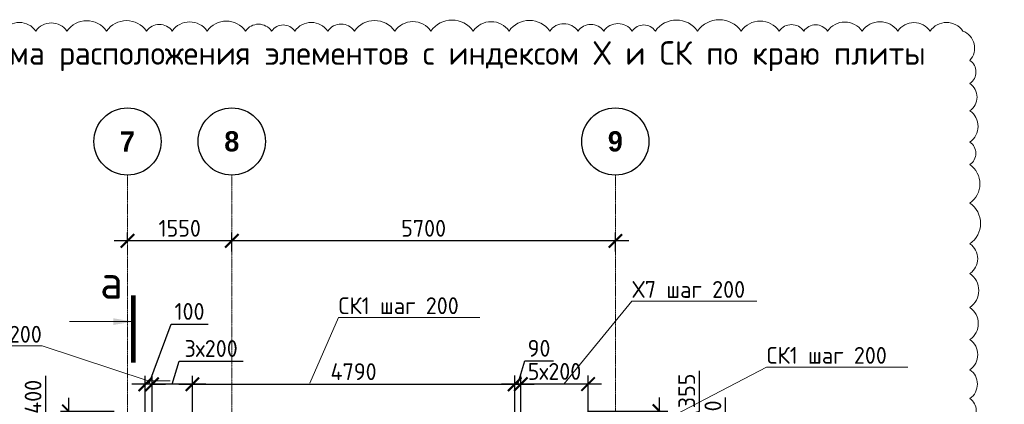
# Model space of a CAD drawing. Header units: millimetres. Extents: x -348641 to 659084, y -187953 to 16029.
# Tile 615 of 656: x -61755 to -47122, y -90271 to -84553. Entities that reach past the tile are written whole.
import ezdxf
from ezdxf import colors
from ezdxf.entities.mleader import LeaderData, LeaderLine
from ezdxf.math import Vec2, Vec3

# ---------------------------------------------------------------- set-up
doc = ezdxf.new("R2010")
doc.units = ezdxf.units.MM
doc.linetypes.add('______5', pattern=[1100, 800, -100, 100, -100])
doc.linetypes.add('осевая', pattern=[50.8, 31.75, -6.35, 6.35, -6.35])
for name, color, linetype, lineweight in [('_0.5', 94, 'Continuous', 50), ('Оси', 40, '______5', 18), ('подоснова', 151, 'Continuous', 5), ('Узлы', 7, 'Continuous', 0)]:
    doc.layers.add(name, color=color, linetype=linetype, lineweight=lineweight)
doc.styles.add('Century Gothic', font='GOTHIC.TTF')
doc.styles.add('GOST-2.304_Type-B', font='GOST_Common.ttf')
doc.dimstyles.new('СПДС', dxfattribs={"dimscale": 100, "dimtxt": 2.5, "dimasz": 2, "dimexe": 1.25, "dimexo": 0, "dimtad": 1, "dimdec": 0, "dimrnd": 5, "dimtxsty": 'GOST-2.304_Type-B', "dimblk": 'ARCHTICK', "dimcen": 2.5, "dimdle": 2, "dimclrd": 1, "dimclre": 1, "dimclrt": 1, "dimadec": 0, "dimazin": 2, "dimtfac": 0.75, "dimtdec": 0, "dimtmove": 1, "dimatfit": 3, "dimfxl": 1, "dimtfillclr": 256, "dimtolj": 1, "dimarcsym": 1})

# ---------------------------------------------------------------- blocks, each defined once
blk = doc.blocks.new('NSY101')
at = {"color": 0, "linetype": 'ByBlock', "lineweight": -2}
blk.add_circle((0, 0), 50, dxfattribs=at)
blk = doc.blocks.new('СЛОЖНЫЙ_ОБЪЕКТ_3')
at = {"layer": 'Оси', "color": 16, "linetype": 'Continuous', "lineweight": 25, "transparency": 33554687, "xscale": 9.999999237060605, "yscale": 9.999999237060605, "zscale": 9.999999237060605}
blk.add_blockref('NSY101', (24563, -989), dxfattribs=at)
at = {"layer": 'Оси', "color": 16, "linetype": 'Continuous', "lineweight": 25, "transparency": 33554687, "insert": (24563, -989), "char_height": 300, "width": 385, "attachment_point": 5, "style": 'Century Gothic'}
blk.add_mtext('\\A1;{\\fCentury Gothic|i0|b1;\\H300.000000;\\W1.000000;\\C16;7}\\P', dxfattribs=at)
blk = doc.blocks.new('СЛОЖНЫЙ_ОБЪЕКТ_4')
at = {"layer": 'Оси', "color": 16, "linetype": 'Continuous', "lineweight": 25, "transparency": 33554687, "xscale": 9.999999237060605, "yscale": 9.999999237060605, "zscale": 9.999999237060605}
blk.add_blockref('NSY101', (26113, -989), dxfattribs=at)
at = {"layer": 'Оси', "color": 16, "linetype": 'Continuous', "lineweight": 25, "transparency": 33554687, "insert": (26113, -989), "char_height": 300, "width": 385, "attachment_point": 5, "style": 'Century Gothic'}
blk.add_mtext('\\A1;{\\fCentury Gothic|i0|b1;\\H300.000000;\\W1.000000;\\C16;8}\\P', dxfattribs=at)
blk = doc.blocks.new('СЛОЖНЫЙ_ОБЪЕКТ_16')
at = {"layer": 'Оси', "color": 16, "linetype": 'Continuous', "lineweight": 25, "transparency": 33554687, "xscale": 9.999999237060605, "yscale": 9.999999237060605, "zscale": 9.999999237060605}
blk.add_blockref('NSY101', (31813, -989), dxfattribs=at)
at = {"layer": 'Оси', "color": 16, "linetype": 'Continuous', "lineweight": 25, "transparency": 33554687, "insert": (31813, -989), "char_height": 300, "width": 385, "attachment_point": 5, "style": 'Century Gothic'}
blk.add_mtext('\\A1;{\\fCentury Gothic|i0|b1;\\H300.000000;\\W1.000000;\\C16;9}\\P', dxfattribs=at)
blk = doc.blocks.new('_ArchTick')
at = {"color": 0, "linetype": 'ByBlock', "const_width": 0.15}
blk.add_lwpolyline([(-0.5, -0.5), (0.5, 0.5)], dxfattribs=at)
blk = doc.blocks.new('*D1371')
at = {"layer": '_0.5', "color": 1, "lineweight": -2, "transparency": 16777216}
for p, q in [((-58602, -87999), (-58602, -87716)), ((-52902, -87999), (-52902, -87716)), ((-52702, -87841), (-58802, -87841))]:
    blk.add_line(p, q, dxfattribs=at)
at = {"layer": 'DEFPOINTS', "color": 0, "lineweight": 0, "transparency": 16777216}
for p in [(-58602, -87841), (-58602, -87999), (-52902, -87999)]:
    blk.add_point(p, dxfattribs=at)
at = {"layer": '_0.5', "color": 1, "lineweight": -2, "transparency": 16777216, "xscale": 200, "yscale": 200, "zscale": 200, "rotation": 180}
blk.add_blockref('_ArchTick', (-58602, -87841), dxfattribs=at)
at = {"layer": '_0.5', "color": 1, "lineweight": -2, "transparency": 16777216, "xscale": 200, "yscale": 200, "zscale": 200}
blk.add_blockref('_ArchTick', (-52902, -87841), dxfattribs=at)
at = {"layer": '_0.5', "color": 1, "lineweight": 0, "transparency": 16777216, "insert": (-55752, -87654), "char_height": 250, "attachment_point": 5, "style": 'GOST-2.304_Type-B'}
blk.add_mtext('\\A1;5700', dxfattribs=at)
blk = doc.blocks.new('*D1372')
at = {"layer": '_0.5', "color": 1, "lineweight": -2, "transparency": 16777216}
for p, q in [((-60152, -87841), (-60152, -87716)), ((-58602, -87999), (-58602, -87716)), ((-58402, -87841), (-60352, -87841))]:
    blk.add_line(p, q, dxfattribs=at)
at = {"layer": 'DEFPOINTS', "color": 0, "lineweight": 0, "transparency": 16777216}
for p in [(-60152, -87841), (-60152, -87841), (-58602, -87999)]:
    blk.add_point(p, dxfattribs=at)
at = {"layer": '_0.5', "color": 1, "lineweight": -2, "transparency": 16777216, "xscale": 200, "yscale": 200, "zscale": 200, "rotation": 180}
blk.add_blockref('_ArchTick', (-60152, -87841), dxfattribs=at)
at = {"layer": '_0.5', "color": 1, "lineweight": -2, "transparency": 16777216, "xscale": 200, "yscale": 200, "zscale": 200}
blk.add_blockref('_ArchTick', (-58602, -87841), dxfattribs=at)
at = {"layer": '_0.5', "color": 1, "lineweight": 0, "transparency": 16777216, "insert": (-59377, -87654), "char_height": 250, "attachment_point": 5, "style": 'GOST-2.304_Type-B'}
blk.add_mtext('\\A1;1550', dxfattribs=at)
blk = doc.blocks.new('*D1428')
at = {"layer": '_0.5', "color": 1, "lineweight": -2, "transparency": 16777216}
for p, q in [((-61368, -90472), (-61368, -89847)), ((-61025, -90975), (-61025, -90176)), ((-60352, -90376), (-61150, -90376)), ((-61025, -90575), (-61368, -90472)), ((-60346, -90775), (-61150, -90775))]:
    blk.add_line(p, q, dxfattribs=at)
at = {"layer": 'DEFPOINTS', "color": 0, "lineweight": 0, "transparency": 16777216}
for p in [(-61025, -90376), (-60352, -90376), (-60346, -90775)]:
    blk.add_point(p, dxfattribs=at)
at = {"layer": '_0.5', "color": 1, "lineweight": -2, "transparency": 16777216, "xscale": 200, "yscale": 200, "zscale": 200}
for p, rotation in [((-61025, -90376), 90), ((-61025, -90775), 270)]:
    blk.add_blockref('_ArchTick', p, dxfattribs=dict(at, rotation=rotation))
at = {"layer": '_0.5', "color": 1, "lineweight": 0, "transparency": 16777216, "insert": (-61556, -90160), "char_height": 250, "attachment_point": 5, "rotation": 90, "style": 'GOST-2.304_Type-B'}
blk.add_mtext('\\A1;400', dxfattribs=at)
blk = doc.blocks.new('*D1433')
at = {"layer": '_0.5', "color": 1, "lineweight": -2, "transparency": 16777216}
for p, q in [((-51265, -90594), (-51265, -90169)), ((-52241, -90727), (-52241, -90527)), ((-52241, -90772), (-51265, -90594)), ((-53307, -90727), (-52116, -90727)), ((-53307, -90817), (-52116, -90817)), ((-52241, -90817), (-52241, -90727)), ((-52241, -90817), (-52241, -90727)), ((-52241, -90817), (-52241, -91017))]:
    blk.add_line(p, q, dxfattribs=at)
at = {"layer": 'DEFPOINTS', "color": 0, "lineweight": 0, "transparency": 16777216}
for p in [(-53307, -90727), (-53307, -90817), (-52241, -90727)]:
    blk.add_point(p, dxfattribs=at)
at = {"layer": '_0.5', "color": 1, "lineweight": -2, "transparency": 16777216, "xscale": 200, "yscale": 200, "zscale": 200}
for p, rotation in [((-52241, -90727), 270), ((-52241, -90817), 90)]:
    blk.add_blockref('_ArchTick', p, dxfattribs=dict(at, rotation=rotation))
at = {"layer": '_0.5', "color": 1, "lineweight": 0, "transparency": 16777216, "insert": (-51453, -90382), "char_height": 250, "attachment_point": 5, "rotation": 90, "style": 'GOST-2.304_Type-B'}
blk.add_mtext('\\A1;90', dxfattribs=at)
blk = doc.blocks.new('*D1376')
at = {"layer": '_0.5', "color": 1, "lineweight": -2, "transparency": 16777216}
for p, q in [((-54307, -90727), (-54307, -89845)), ((-53307, -90727), (-53307, -89845)), ((-53107, -89970), (-54507, -89970))]:
    blk.add_line(p, q, dxfattribs=at)
at = {"layer": 'DEFPOINTS', "color": 0, "lineweight": 0, "transparency": 16777216}
for p in [(-54307, -89970), (-54307, -90727), (-53307, -90727)]:
    blk.add_point(p, dxfattribs=at)
at = {"layer": '_0.5', "color": 1, "lineweight": -2, "transparency": 16777216, "xscale": 200, "yscale": 200, "zscale": 200, "rotation": 180}
blk.add_blockref('_ArchTick', (-54307, -89970), dxfattribs=at)
at = {"layer": '_0.5', "color": 1, "lineweight": -2, "transparency": 16777216, "xscale": 200, "yscale": 200, "zscale": 200}
blk.add_blockref('_ArchTick', (-53307, -89970), dxfattribs=at)
at = {"layer": '_0.5', "color": 1, "lineweight": 0, "transparency": 16777216, "insert": (-53807, -89782), "char_height": 250, "attachment_point": 5, "style": 'GOST-2.304_Type-B'}
blk.add_mtext('\\A1;5х200', dxfattribs=at)
blk = doc.blocks.new('*D1377')
at = {"layer": '_0.5', "color": 1, "lineweight": -2, "transparency": 16777216}
for p, q in [((-54352, -89970), (-54249, -89626)), ((-54249, -89626), (-53824, -89626)), ((-54397, -90727), (-54397, -89845)), ((-54307, -90727), (-54307, -89845)), ((-54397, -89970), (-54597, -89970)), ((-54307, -89970), (-54397, -89970)), ((-54307, -89970), (-54397, -89970)), ((-54307, -89970), (-54107, -89970))]:
    blk.add_line(p, q, dxfattribs=at)
at = {"layer": 'DEFPOINTS', "color": 0, "lineweight": 0, "transparency": 16777216}
for p in [(-54397, -89970), (-54397, -90727), (-54307, -90727)]:
    blk.add_point(p, dxfattribs=at)
at = {"layer": '_0.5', "color": 1, "lineweight": -2, "transparency": 16777216, "xscale": 200, "yscale": 200, "zscale": 200}
blk.add_blockref('_ArchTick', (-54397, -89970), dxfattribs=at)
at = {"layer": '_0.5', "color": 1, "lineweight": -2, "transparency": 16777216, "xscale": 200, "yscale": 200, "zscale": 200, "rotation": 180}
blk.add_blockref('_ArchTick', (-54307, -89970), dxfattribs=at)
at = {"layer": '_0.5', "color": 1, "lineweight": 0, "transparency": 16777216, "insert": (-54037, -89438), "char_height": 250, "attachment_point": 5, "style": 'GOST-2.304_Type-B'}
blk.add_mtext('\\A1;90', dxfattribs=at)
blk = doc.blocks.new('*D1378')
at = {"layer": '_0.5', "color": 1, "lineweight": -2, "transparency": 16777216}
for p, q in [((-59488, -89973), (-59385, -89629)), ((-59385, -89629), (-58435, -89629)), ((-58988, -89973), (-59988, -89973)), ((-59788, -90826), (-59788, -89848)), ((-59188, -90826), (-59188, -89848))]:
    blk.add_line(p, q, dxfattribs=at)
at = {"layer": 'DEFPOINTS', "color": 0, "lineweight": 0, "transparency": 16777216}
for p in [(-59788, -89973), (-59788, -90826), (-59188, -90826)]:
    blk.add_point(p, dxfattribs=at)
at = {"layer": '_0.5', "color": 1, "lineweight": -2, "transparency": 16777216, "xscale": 200, "yscale": 200, "zscale": 200, "rotation": 180}
blk.add_blockref('_ArchTick', (-59788, -89973), dxfattribs=at)
at = {"layer": '_0.5', "color": 1, "lineweight": -2, "transparency": 16777216, "xscale": 200, "yscale": 200, "zscale": 200}
blk.add_blockref('_ArchTick', (-59188, -89973), dxfattribs=at)
at = {"layer": '_0.5', "color": 1, "lineweight": 0, "transparency": 16777216, "insert": (-58910, -89441), "char_height": 250, "attachment_point": 5, "style": 'GOST-2.304_Type-B'}
blk.add_mtext('\\A1;3х200', dxfattribs=at)
blk = doc.blocks.new('*D1379')
at = {"layer": '_0.5', "color": 1, "lineweight": -2, "transparency": 16777216}
for p, q in [((-59838, -89973), (-59506, -89078)), ((-59506, -89078), (-58956, -89078)), ((-59888, -89973), (-60088, -89973)), ((-59888, -90826), (-59888, -89848)), ((-59788, -89973), (-59888, -89973)), ((-59788, -89973), (-59888, -89973)), ((-59788, -90826), (-59788, -89848)), ((-59788, -89973), (-59588, -89973))]:
    blk.add_line(p, q, dxfattribs=at)
at = {"layer": 'DEFPOINTS', "color": 0, "lineweight": 0, "transparency": 16777216}
for p in [(-59888, -89973), (-59888, -90826), (-59788, -90826)]:
    blk.add_point(p, dxfattribs=at)
at = {"layer": '_0.5', "color": 1, "lineweight": -2, "transparency": 16777216, "xscale": 200, "yscale": 200, "zscale": 200}
blk.add_blockref('_ArchTick', (-59888, -89973), dxfattribs=at)
at = {"layer": '_0.5', "color": 1, "lineweight": -2, "transparency": 16777216, "xscale": 200, "yscale": 200, "zscale": 200, "rotation": 180}
blk.add_blockref('_ArchTick', (-59788, -89973), dxfattribs=at)
at = {"layer": '_0.5', "color": 1, "lineweight": 0, "transparency": 16777216, "insert": (-59231, -88890), "char_height": 250, "attachment_point": 5, "style": 'GOST-2.304_Type-B'}
blk.add_mtext('\\A1;100', dxfattribs=at)
blk = doc.blocks.new('_None')
blk = doc.blocks.new('*D1370')
at = {"layer": '_0.5', "color": 1, "lineweight": -2, "transparency": 16777216}
for p, q in [((-51654, -90372), (-51654, -89772)), ((-52248, -90927), (-52248, -90172)), ((-53307, -90372), (-52123, -90372)), ((-52248, -90550), (-51654, -90372)), ((-53307, -90727), (-52123, -90727))]:
    blk.add_line(p, q, dxfattribs=at)
at = {"layer": 'DEFPOINTS', "color": 0, "lineweight": 0, "transparency": 16777216}
for p in [(-53307, -90372), (-52248, -90372), (-53307, -90727)]:
    blk.add_point(p, dxfattribs=at)
at = {"layer": '_0.5', "color": 1, "lineweight": -2, "transparency": 16777216, "xscale": 200, "yscale": 200, "zscale": 200}
for p, rotation in [((-52248, -90372), 90), ((-52248, -90727), 270)]:
    blk.add_blockref('_ArchTick', p, dxfattribs=dict(at, rotation=rotation))
at = {"layer": '_0.5', "color": 1, "lineweight": 0, "transparency": 16777216, "insert": (-51842, -90072), "char_height": 250, "attachment_point": 5, "rotation": 90, "style": 'GOST-2.304_Type-B'}
blk.add_mtext('\\A1;355', dxfattribs=at)
blk = doc.blocks.new('*D1386')
at = {"layer": '_0.5', "color": 1, "lineweight": -2, "transparency": 16777216}
for p, q in [((-59388, -89973), (-54198, -89973)), ((-59188, -90770), (-59188, -89848)), ((-54398, -90770), (-54398, -89848))]:
    blk.add_line(p, q, dxfattribs=at)
at = {"layer": 'DEFPOINTS', "color": 0, "lineweight": 0, "transparency": 16777216}
for p in [(-54398, -89973), (-59188, -90770), (-54398, -90770)]:
    blk.add_point(p, dxfattribs=at)
at = {"layer": '_0.5', "color": 1, "lineweight": -2, "transparency": 16777216, "xscale": 200, "yscale": 200, "zscale": 200, "rotation": 180}
blk.add_blockref('_ArchTick', (-59188, -89973), dxfattribs=at)
at = {"layer": '_0.5', "color": 1, "lineweight": -2, "transparency": 16777216, "xscale": 200, "yscale": 200, "zscale": 200}
blk.add_blockref('_ArchTick', (-54398, -89973), dxfattribs=at)
at = {"layer": '_0.5', "color": 1, "lineweight": 0, "transparency": 16777216, "insert": (-56793, -89785), "char_height": 250, "attachment_point": 5, "style": 'GOST-2.304_Type-B'}
blk.add_mtext('\\A1;4790', dxfattribs=at)

msp = doc.modelspace()

# ---------------------------------------------------------------- linework, layer by layer
at = {"layer": '_0.5', "color": 240, "lineweight": 0, "true_color": 0xed1f24}
msp.add_lwpolyline([(-47632.7, -90537.8, 0.5205671), (-47632.7, -90184.7, 0.5205671), (-47632.7, -89756.3, 0.5205671), (-47632.7, -89309.3, 0.5205671), (-47632.7, -88832.4, 0.5205671), (-47632.7, -88327.3, 0.5205671), (-47632.7, -87884.9, 0.5205671), (-47632.7, -87279.7, 0.5205671), (-47632.7, -86708.2, 0.5205671), (-47632.7, -86371.5, 0.5205671), (-47632.7, -85907.7, 0.5205671), (-47632.7, -85503, 0.5205671), (-47632.7, -85157.5, 0.5205671), (-47736.2, -84721.5, 0.5205671), (-48224.6, -84721.5, 0.5205671), (-48704.5, -84721.5, 0.5205671), (-49234.9, -84721.5, 0.5205671), (-49750.1, -84721.5, 0.5205671), (-50102.2, -84721.5, 0.5205671), (-50466.9, -84721.5, 0.5205671), (-51033.5, -84721.5, 0.5205671), (-51681, -84721.5, 0.5205671), (-52307.7, -84721.5, 0.5205671), (-52653.1, -84721.5, 0.5205671), (-53076.1, -84721.5, 0.5205671), (-53457.6, -84721.5, 0.5205671), (-53876.6, -84721.5, 0.5205671), (-54482.6, -84721.5, 0.5205671), (-55015.7, -84721.5, 0.5205671), (-55642.3, -84721.5, 0.5205671), (-56182, -84721.5, 0.5205671), (-56779.7, -84721.5, 0.5205671), (-57176.2, -84721.5, 0.5205671), (-57666.6, -84721.5, 0.5205671), (-58010.6, -84721.5, 0.5205671), (-58399.5, -84721.5, 0.5205671), (-58968.9, -84721.5, 0.5205671), (-59488.6, -84721.5, 0.5205671), (-59870.3, -84721.5, 0.5205671), (-60463.7, -84721.5, 0.5205671), (-61053.9, -84721.5, 0.5205671), (-61515.4, -84721.5, 0.5205671), (-62004.7, -84721.5, 0.5205671)], format="xyb", dxfattribs=at)
at = {"layer": 'Оси', "color": 16, "linetype": 'осевая', "lineweight": 0, "ltscale": 0.5, "transparency": 33554687}
for p, q in [((-60152.3, -86864), (-60152.3, -99591.8)), ((-58602.3, -86864), (-58602.3, -99591.8)), ((-52902.3, -86864), (-52902.3, -99591.8))]:
    msp.add_line(p, q, dxfattribs=at)
at = {"layer": 'Узлы', "color": 1, "linetype": 'Continuous', "lineweight": 0}
msp.add_line((-60064.6, -89041.4), (-61014.6, -89041.4), dxfattribs=at)
at = {"layer": 'Узлы', "color": 1, "linetype": 'Continuous', "lineweight": 0, "const_width": 70}
msp.add_lwpolyline([(-60064.6, -88652), (-60064.6, -89652)], dxfattribs=at)
at = {"layer": 'Узлы', "color": 1, "linetype": 'Continuous', "lineweight": 0}
msp.add_solid([(-60064.6, -89041.4), (-60365.1, -88991.2), (-60365.1, -89091.7)], dxfattribs=at)

# ---------------------------------------------------------------- block references
at = {"layer": 'Оси', "color": 16, "linetype": 'Continuous', "lineweight": 25, "transparency": 33554687}
for name in ['СЛОЖНЫЙ_ОБЪЕКТ_3', 'СЛОЖНЫЙ_ОБЪЕКТ_4', 'СЛОЖНЫЙ_ОБЪЕКТ_16']:
    msp.add_blockref(name, (-84715.8, -85374.5), dxfattribs=at)

# ---------------------------------------------------------------- texts
at = {"layer": 'Узлы', "color": 80, "linetype": 'Continuous', "lineweight": 0, "style": 'GOST-2.304_Type-B'}
msp.add_text('Схема расположения элементов с индексом Х и СК по краю плиты', height=350, dxfattribs=at).set_placement((-62540.1, -85223.3))
at = {"layer": 'Узлы', "color": 1, "linetype": 'Continuous', "lineweight": 0, "insert": (-60391.6, -88452.1, -3100), "char_height": 500, "attachment_point": 5, "style": 'GOST-2.304_Type-B'}
msp.add_mtext_dynamic_manual_height_columns('а', width=723.88, gutter_width=25, heights=[0], dxfattribs=at)

# ---------------------------------------------------------------- dimensions: what is measured, and where the dimension line sits
at = {"layer": '_0.5', "color": 1, "lineweight": 0}
for base, p1, p2, picture, middle in [((-60152.3, -87841.3), (-58602.3, -87998.7), (-60152.3, -87841.3), '*D1372', (-59377.3, -87653.8)), ((-58602.3, -87841.3), (-52902.3, -87998.7), (-58602.3, -87998.7), '*D1371', (-55752.3, -87653.8)), ((-54397.2, -89969.6), (-54307.2, -90727.4), (-54397.2, -90727.4), '*D1377', (-54186.6, -89438.3)), ((-54397.8, -89972.6), (-59188.2, -90769.9), (-54397.8, -90769.9), '*D1386', (-56793, -89785.1))]:
    dim = msp.add_linear_dim(base=base, p1=p1, p2=p2, dimstyle='СПДС', dxfattribs=at)
    dim.commit()
    dim.dimension.update_dxf_attribs({"geometry": picture, "text_midpoint": middle})
dim = msp.add_linear_dim(base=(-59888.2, -89972.6), p1=(-59788.2, -90825.5), p2=(-59888.2, -90825.5), dimstyle='СПДС', dxfattribs=at)
dim.commit()
dim.dimension.update_dxf_attribs({"geometry": '*D1379', "text_midpoint": (-59443.4, -89077.9), "dimtype": 160})
for base, p1, p2, text, picture, middle in [((-59788.2, -89972.6), (-59188.2, -90825.5), (-59788.2, -90825.5), '3х200', '*D1378', (-59322.6, -89441.4)), ((-54307.2, -89969.6), (-53307.2, -90727.4), (-54307.2, -90727.4), '5х200', '*D1376', (-53807.2, -89782.1))]:
    dim = msp.add_linear_dim(base=base, p1=p1, p2=p2, text=text, dimstyle='СПДС', dxfattribs=at)
    dim.commit()
    dim.dimension.update_dxf_attribs({"geometry": picture, "text_midpoint": middle})
for base, p1, p2, picture, middle in [((-52248, -90372.3), (-53307.2, -90727.4), (-53307.2, -90372.3), '*D1370', (-51841.7, -90309.2)), ((-61024.6, -90375.5), (-60345.8, -90775.3), (-60352.1, -90375.5), '*D1428', (-61555.8, -90409.8))]:
    dim = msp.add_linear_dim(base=base, p1=p1, p2=p2, angle=90, dimstyle='СПДС', dxfattribs=at)
    dim.commit()
    dim.dimension.update_dxf_attribs({"geometry": picture, "text_midpoint": middle})
dim = msp.add_linear_dim(base=(-52240.7, -90727.4), p1=(-53307.2, -90817.4), p2=(-53307.2, -90727.4), angle=90, dimstyle='СПДС', dxfattribs=at)
dim.commit()
dim.dimension.update_dxf_attribs({"geometry": '*D1433', "text_midpoint": (-51265.4, -90531.8), "dimtype": 160})

# ---------------------------------------------------------------- leaders
at = {"layer": 'подоснова', "color": 2, "lineweight": 0, "ltscale": 0.3}
ml = msp.add_multileader_mtext('Standard', dxfattribs=at)
ml.set_content('Х7 шаг 200 ', color=2, style='GOST-2.304_Type-B')
ml.set_leader_properties(color=256, linetype='ByLayer', lineweight=15)
ml.set_arrow_properties(name='NONE')
ml.build(insert=Vec2(0, 0))
ml.multileader.update_dxf_attribs({"text_left_attachment_type": 6, "text_right_attachment_type": 6, "dogleg_length": 0.1, "arrow_head_size": 18})
ctx = ml.context
ctx.base_point, ctx.char_height, ctx.arrow_head_size, ctx.landing_gap_size, ctx.plane_origin = Vec3(-52655.2, -88738.1), 250, 18, 20, Vec3(-54181.7, -83843.8)
ctx.left_attachment, ctx.right_attachment, ctx.text_align_type = 6, 6, 1
notes = []
notes.append((ctx, [(0, (1, 1, 0), (-52655.3, -88738.1), (1, 0), 0.1, [(2, [(-53666.5, -89969.6)], 0, [])])]))
ctx.mtext.insert, ctx.mtext.alignment, ctx.mtext.flow_direction = Vec3(-51812.1, -88438.1), 2, 5
ml = msp.add_multileader_mtext('Standard', dxfattribs=at)
ml.set_content('СК1 шаг 200 ', color=2, style='GOST-2.304_Type-B')
ml.set_leader_properties(color=256, linetype='ByLayer', lineweight=15)
ml.set_arrow_properties(name='NONE')
ml.build(insert=Vec2(0, 0))
ml.multileader.update_dxf_attribs({"text_left_attachment_type": 6, "text_right_attachment_type": 6, "dogleg_length": 0.1, "arrow_head_size": 18})
ctx = ml.context
ctx.base_point, ctx.char_height, ctx.arrow_head_size, ctx.landing_gap_size, ctx.plane_origin = Vec3(-57016.1, -88980), 250, 18, 20, Vec3(-58542.6, -84085.7)
ctx.left_attachment, ctx.right_attachment, ctx.text_align_type = 6, 6, 1
notes.append((ctx, [(0, (1, 1, 0), (-57016.2, -88980), (1, 0), 0.1, [(2, [(-57445, -89954.5)], 0, [])])]))
ctx.mtext.insert, ctx.mtext.alignment, ctx.mtext.flow_direction = Vec3(-56123, -88680), 2, 5
ml = msp.add_multileader_mtext('Standard', dxfattribs=at)
ml.set_content('Х1 шаг 200 ', color=2, style='GOST-2.304_Type-B')
ml.set_leader_properties(color=256, linetype='ByLayer', lineweight=15)
ml.set_arrow_properties(name='NONE')
ml.build(insert=Vec2(0, 0))
ml.multileader.update_dxf_attribs({"text_left_attachment_type": 6, "text_right_attachment_type": 6, "dogleg_length": 0.1, "arrow_head_size": 18})
ctx = ml.context
ctx.base_point, ctx.char_height, ctx.arrow_head_size, ctx.landing_gap_size, ctx.plane_origin = Vec3(-63058.3, -89403.9), 250, 18, 20, Vec3(-64181.9, -84235.1)
ctx.left_attachment, ctx.right_attachment, ctx.text_align_type = 6, 6, 1
notes.append((ctx, [(1, (1, 1, 0), (-61422, -89403.9), (-1, 0), 0.1, [(0, [(-59518, -89919.4), (-59845.5, -89919.4)], 0, [])])]))
ctx.mtext.insert, ctx.mtext.alignment, ctx.mtext.flow_direction = Vec3(-62240.2, -89103.9), 2, 5
ml = msp.add_multileader_mtext('Standard', dxfattribs=at)
ml.set_content('СК1 шаг 200 ', color=2, style='GOST-2.304_Type-B')
ml.set_leader_properties(color=256, linetype='ByLayer', lineweight=15)
ml.set_arrow_properties(name='NONE')
ml.build(insert=Vec2(0, 0))
ml.multileader.update_dxf_attribs({"text_left_attachment_type": 6, "text_right_attachment_type": 6, "dogleg_length": 0.1, "arrow_head_size": 18})
ctx = ml.context
ctx.base_point, ctx.char_height, ctx.arrow_head_size, ctx.landing_gap_size, ctx.plane_origin = Vec3(-50653.8, -89717.8), 250, 18, 20, Vec3(-52180.2, -86090.6)
ctx.left_attachment, ctx.right_attachment, ctx.text_align_type = 6, 6, 1
notes.append((ctx, [(0, (1, 1, 0), (-50653.9, -89717.8), (1, 0), 0.1, [(2, [(-52240.7, -90544.7)], 0, [])])]))
ctx.mtext.insert, ctx.mtext.alignment, ctx.mtext.flow_direction = Vec3(-49760.7, -89417.8), 2, 5
for ctx, leaders in notes:
    for number, flags, end, landing, length, lines in leaders:
        leader = LeaderData()
        leader.index, (leader.has_last_leader_line, leader.has_dogleg_vector, leader.attachment_direction) = number, flags
        leader.last_leader_point, leader.dogleg_vector, leader.dogleg_length = Vec3(end), Vec3(landing), length
        for number, points, colour, breaks in lines:
            line = LeaderLine()
            line.index, line.vertices, line.color, line.breaks = number, Vec3.list(points), colors.encode_raw_color(colour), breaks
            leader.lines.append(line)
        ctx.leaders.append(leader)

doc.saveas('drawing.dxf')
